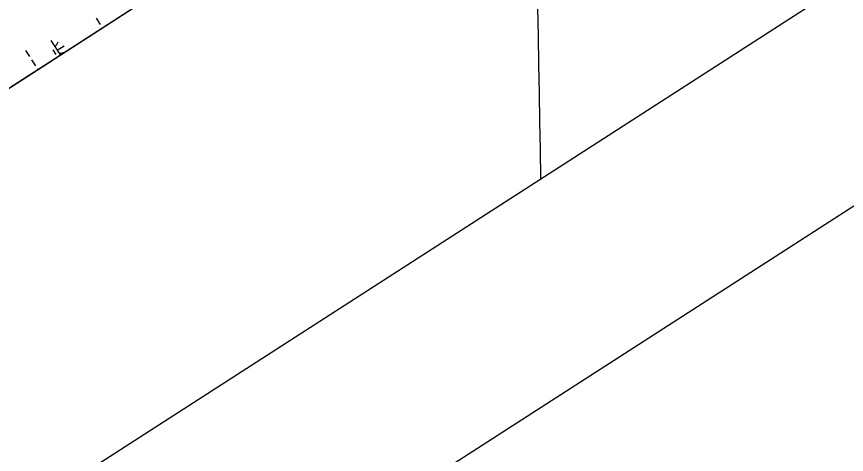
# Model space of a CAD drawing. Extents: x 3937982 to 3958556, y 219448 to 241894.
# Drawn here: x 3950410 to 3952209, y 221777 to 222726 of the extents above; entities that cross this region are included whole.
import ezdxf

# ---------------------------------------------------------------- set-up
doc = ezdxf.new("R2010")
doc.units = 0
for name, color, linetype in [('G-ANNO-NPLT', 7, 'Continuous'), ('V-ANNO-SYMB', 7, 'Continuous'), ('V-GRID-FRAM', 7, 'Continuous'), ('V-GRID-MAJR', 7, 'Continuous'), ('V-WETL-SWMP', 7, 'Continuous')]:
    doc.layers.add(name, color=color, linetype=linetype)

msp = doc.modelspace()

# ---------------------------------------------------------------- linework, layer by layer
at = {"layer": 'G-ANNO-NPLT'}
msp.add_lwpolyline([(3938227.293, 235108.722), (3948150.136, 219692.877), (3958310.581, 226232.933), (3948387.738, 241648.778)], close=True, dxfattribs=at)
at = {"layer": 'V-ANNO-SYMB'}
msp.add_lwpolyline([(3939234.332, 234121.63), (3948187.407, 220212.388), (3957822.273, 226414.141), (3948869.197, 240323.382), (3939234.332, 234121.63)], dxfattribs=at)
at = {"layer": 'V-GRID-FRAM'}
msp.add_lwpolyline([(3948998.173, 239513.74), (3957109.469, 226912.286), (3949780.097, 222173.81), (3941699.799, 234772.334), (3948998.173, 239513.74)], dxfattribs=at)
at = {"layer": 'V-GRID-MAJR'}
msp.add_spline([(3951546.997, 222374.883), (3951510.765, 224351.731), (3951399.696, 230411.652), (3951288.627, 236471.56), (3951286.871, 236567.353)], degree=3, dxfattribs=at)
at = {"layer": 'V-WETL-SWMP'}
for p, q in [((3951367.669, 223200.184), (3949894.159, 222247.551)), ((3950582.124, 222722.493), (3950590.784, 222709.039)), ((3950595.114, 222702.312), (3950595.837, 222701.19)), ((3950484.133, 222674.041), (3950504.618, 222642.217)), ((3950497.665, 222653.019), (3950512.8, 222662.762)), ((3950429.267, 222652.644), (3950437.927, 222639.19)), ((3950487.929, 222653.889), (3950494.424, 222643.798)), ((3950442.257, 222632.463), (3950450.917, 222619.009)), ((3950455.247, 222612.282), (3950456.149, 222610.881))]:
    msp.add_line(p, q, dxfattribs=at)
for centre, start, end in [((3950482.914, 222676.374), 301.99668, 343.540338), ((3950512.814, 222629.922), 89.850279, 123.540335)]:
    msp.add_arc(centre, 17.623, start, end, dxfattribs=at)

doc.saveas('drawing.dxf')
